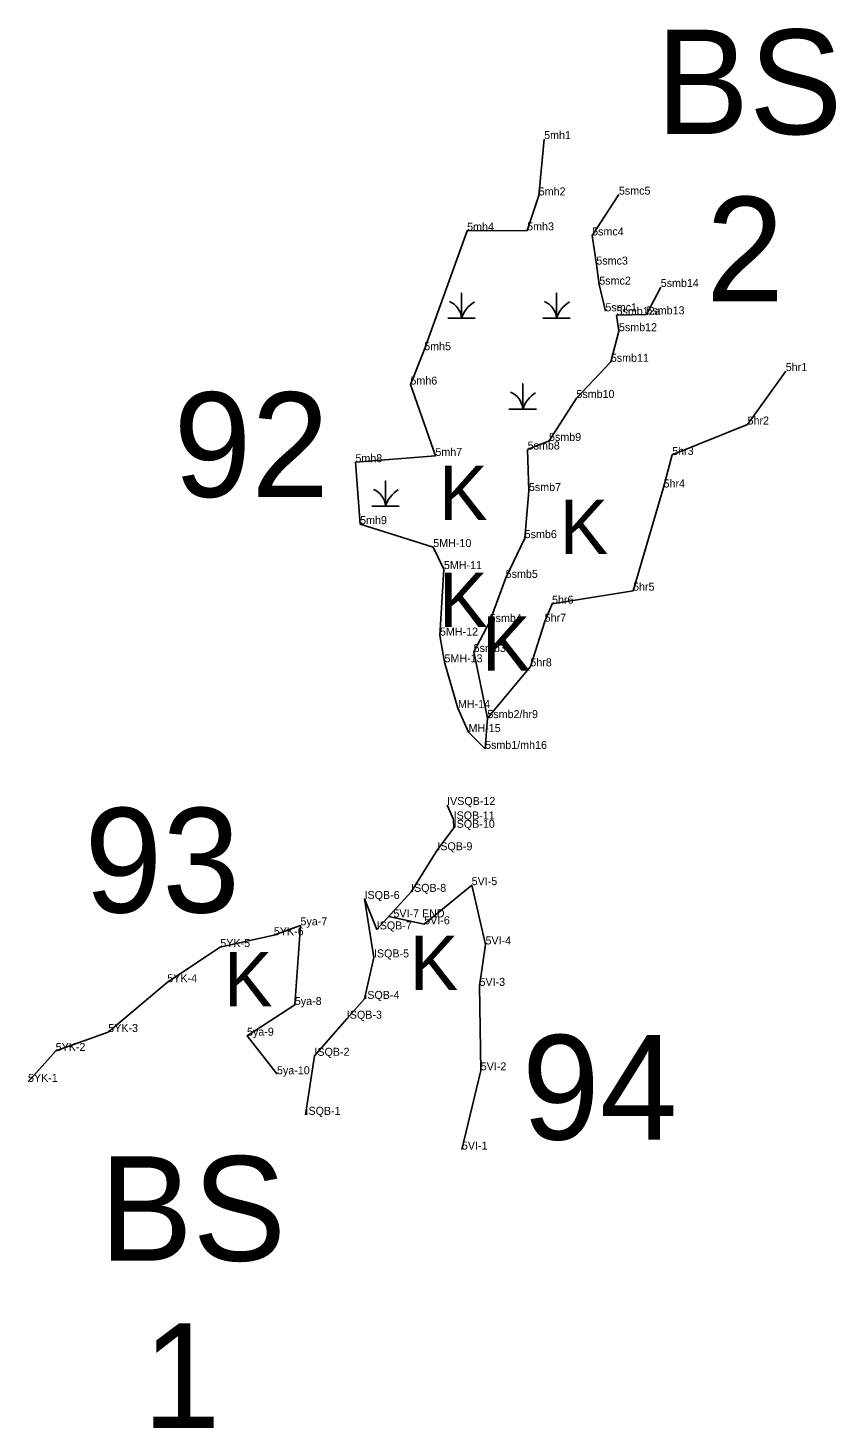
# Model space of a CAD drawing. Extents: x 2072529 to 2268796, y 436423 to 470406.
# Drawn here: x 2133724 to 2134229, y 444187 to 445062 of the extents above; entities that cross this region are included whole.
import ezdxf

# ---------------------------------------------------------------- set-up
doc = ezdxf.new("R2010")
doc.units = 0
for name, color, linetype in [('Default', 7, 'Continuous'), ('Exist Environmental Wetland Boundary', 7, 'Continuous'), ('Exist Environmental Wetland Boundary Cogo Comment', 7, 'Continuous'), ('Exist Hydro Jurisdictional Stream or Body of Water NEU Mitigable', 7, 'Continuous'), ('Exist Hydro Jurisdictional Stream or Body of Water NEU Mitigable Cogo Comment', 7, 'Continuous'), ('Exist Hydro Swamp or Marsh', 7, 'Continuous'), ('Old_Level_20', 7, 'Continuous')]:
    doc.layers.add(name, color=color, linetype=linetype)

msp = doc.modelspace()

# ---------------------------------------------------------------- linework, layer by layer
at = {"layer": 'Exist Environmental Wetland Boundary'}
for points in [[(2134046.64, 444992.56), (2134043.27, 444957.33), (2134036.05, 444935.47), (2133998.53, 444935.3), (2133971.73, 444860.58), (2133963.11, 444839.11), (2133978.72, 444794.52), (2133928.77, 444790.62), (2133931.69, 444751.9), (2133977.39, 444737.58), (2133984.03, 444723.81), (2133981.58, 444682.26), (2133984.37, 444665.54), (2133992.82, 444636.97), (2133999.42, 444621.96), (2134009.76, 444611.41)], [(2134011.19, 444630.67), (2134038.03, 444663.03), (2134046.98, 444690.95), (2134051.57, 444702.16), (2134102.2, 444710.32), (2134121.22, 444774.8), (2134126.62, 444795.11), (2134173.71, 444814.15), (2134197.55, 444847.56)], [(2133949.55, 444506.79), (2133971.74, 444501.83), (2134001.37, 444526.27), (2134010, 444489.22), (2134006.27, 444463.34), (2134007.04, 444410.55), (2133995.29, 444361.01)], [(2133724.25, 444403.34), (2133741.52, 444422.64), (2133774.36, 444434.51), (2133811.28, 444465.61), (2133844.37, 444487.6), (2133877.8, 444494.99), (2133894.43, 444501.16), (2133890.92, 444451.39), (2133861.06, 444432.21), (2133879.78, 444408.1)]]:
    msp.add_lwpolyline(points, dxfattribs=at)
at = {"layer": 'Exist Hydro Jurisdictional Stream or Body of Water NEU Mitigable'}
for points in [[(2134093.35, 444957.82), (2134076.64, 444932.31), (2134079.25, 444914.08), (2134081.09, 444901.58), (2134084.92, 444884.92)], [(2134119.46, 444900.09), (2134110.54, 444882.99), (2134091.86, 444882.56), (2134093.37, 444872.48), (2134088.29, 444853.35), (2134066.8, 444830.73), (2134049.69, 444803.88), (2134036.34, 444798.54), (2134037.13, 444772.63), (2134034.48, 444743.15), (2134022.62, 444718.33), (2134012.61, 444690.73), (2134002.62, 444672), (2134011.19, 444630.67), (2134009.76, 444611.41)], [(2133986.03, 444576.36), (2133990.11, 444567.38), (2133990.16, 444562.12), (2133979.91, 444548.09), (2133963.52, 444522.09), (2133942.08, 444498.61), (2133934.44, 444517.63), (2133940.33, 444481.12), (2133934.33, 444455.17), (2133923.4, 444442.82), (2133903.16, 444419.63), (2133897.57, 444382.74)]]:
    msp.add_lwpolyline(points, dxfattribs=at)
at = {"layer": 'Exist Hydro Swamp or Marsh'}
for p, q in [((2133995.02, 444887.68), (2133995.02, 444887.68)), ((2134054.38, 444887.68), (2134054.38, 444887.68)), ((2134033.27, 444830.96), (2134033.27, 444830.96)), ((2133947.54, 444770.29), (2133947.54, 444770.29))]:
    msp.add_line(p, q, dxfattribs=at)
for points in [[(2133986.42, 444880.55), (2133995.02, 444880.55), (2133995.02, 444896.33), (2133995.02, 444880.55), (2134003.62, 444880.55)], [(2134045.78, 444880.55), (2134054.38, 444880.55), (2134054.38, 444896.33), (2134054.38, 444880.55), (2134062.98, 444880.55)], [(2134024.67, 444823.83), (2134033.27, 444823.83), (2134033.27, 444839.61), (2134033.27, 444823.83), (2134041.88, 444823.83)], [(2133938.94, 444763.15), (2133947.54, 444763.15), (2133947.54, 444778.93), (2133947.54, 444763.15), (2133956.14, 444763.15)]]:
    msp.add_lwpolyline(points, dxfattribs=at)
for centre, radius, start, end in [((2133982.76, 444879.66), 12.3, 4.14034, 67.53497), ((2134013.26, 444874.49), 19.22, 122.12745, 161.62219), ((2134042.11, 444879.66), 12.3, 4.14034, 67.53497), ((2134072.62, 444874.49), 19.22, 122.12745, 161.62219), ((2134021.01, 444822.94), 12.3, 4.14034, 67.53497), ((2134051.52, 444817.77), 19.22, 122.12745, 161.62219), ((2133935.27, 444762.27), 12.3, 4.14034, 67.53497), ((2133965.78, 444757.09), 19.22, 122.12745, 161.62219)]:
    msp.add_arc(centre, radius, start, end, dxfattribs=at)
at = {"layer": 'Old_Level_20'}
for p, q in [((2134046.64, 444992.56), (2134046.64, 444992.56)), ((2134043.27, 444957.33), (2134043.27, 444957.33)), ((2134093.35, 444957.82), (2134093.35, 444957.82)), ((2133998.53, 444935.3), (2133998.53, 444935.3)), ((2134036.05, 444935.47), (2134036.05, 444935.47)), ((2134076.64, 444932.31), (2134076.64, 444932.31)), ((2134079.25, 444914.08), (2134079.25, 444914.08)), ((2134081.09, 444901.58), (2134081.09, 444901.58)), ((2134119.46, 444900.09), (2134119.46, 444900.09)), ((2134084.92, 444884.92), (2134084.92, 444884.92)), ((2134091.86, 444882.56), (2134091.86, 444882.56)), ((2134110.54, 444882.99), (2134110.54, 444882.99)), ((2134093.37, 444872.48), (2134093.37, 444872.48)), ((2133971.73, 444860.58), (2133971.73, 444860.58)), ((2134088.29, 444853.35), (2134088.29, 444853.35)), ((2134197.55, 444847.56), (2134197.55, 444847.56)), ((2133963.11, 444839.11), (2133963.11, 444839.11)), ((2134066.8, 444830.73), (2134066.8, 444830.73)), ((2134173.71, 444814.15), (2134173.71, 444814.15)), ((2134049.69, 444803.88), (2134049.69, 444803.88)), ((2133928.77, 444790.62), (2133928.77, 444790.62)), ((2133978.72, 444794.52), (2133978.72, 444794.52)), ((2134036.34, 444798.54), (2134036.34, 444798.54)), ((2134126.62, 444795.11), (2134126.62, 444795.11)), ((2134121.22, 444774.8), (2134121.22, 444774.8)), ((2134037.13, 444772.63), (2134037.13, 444772.63)), ((2133931.69, 444751.9), (2133931.69, 444751.9)), ((2134034.48, 444743.15), (2134034.48, 444743.15)), ((2133977.39, 444737.58), (2133977.39, 444737.58)), ((2133984.03, 444723.81), (2133984.03, 444723.81)), ((2134022.62, 444718.33), (2134022.62, 444718.33)), ((2134102.2, 444710.32), (2134102.2, 444710.32)), ((2134051.57, 444702.16), (2134051.57, 444702.16)), ((2134012.61, 444690.73), (2134012.61, 444690.73)), ((2134046.98, 444690.95), (2134046.98, 444690.95)), ((2133981.58, 444682.26), (2133981.58, 444682.26)), ((2134002.62, 444672), (2134002.62, 444672)), ((2133984.37, 444665.54), (2133984.37, 444665.54)), ((2134038.03, 444663.03), (2134038.03, 444663.03)), ((2133992.82, 444636.97), (2133992.82, 444636.97)), ((2134011.19, 444630.67), (2134011.19, 444630.67)), ((2134011.19, 444630.67), (2134011.19, 444630.67)), ((2133999.42, 444621.96), (2133999.42, 444621.96)), ((2134009.76, 444611.41), (2134009.76, 444611.41)), ((2134009.76, 444611.41), (2134009.76, 444611.41)), ((2133986.03, 444576.36), (2133986.03, 444576.36)), ((2133990.11, 444567.38), (2133990.11, 444567.38)), ((2133990.16, 444562.12), (2133990.16, 444562.12)), ((2133979.91, 444548.09), (2133979.91, 444548.09)), ((2133963.52, 444522.09), (2133963.52, 444522.09)), ((2134001.37, 444526.27), (2134001.37, 444526.27)), ((2133934.44, 444517.63), (2133934.44, 444517.63)), ((2133952.5, 444506.13), (2133952.5, 444506.13)), ((2133877.8, 444494.99), (2133877.8, 444494.99)), ((2133894.43, 444501.16), (2133894.43, 444501.16)), ((2133942.08, 444498.61), (2133942.08, 444498.61)), ((2133971.74, 444501.83), (2133971.74, 444501.83)), ((2133844.37, 444487.6), (2133844.37, 444487.6)), ((2134010, 444489.22), (2134010, 444489.22)), ((2133940.33, 444481.12), (2133940.33, 444481.12)), ((2133811.28, 444465.61), (2133811.28, 444465.61)), ((2134006.27, 444463.34), (2134006.27, 444463.34)), ((2133890.92, 444451.39), (2133890.92, 444451.39)), ((2133934.33, 444455.17), (2133934.33, 444455.17)), ((2133923.4, 444442.82), (2133923.4, 444442.82)), ((2133774.36, 444434.51), (2133774.36, 444434.51)), ((2133861.06, 444432.21), (2133861.06, 444432.21)), ((2133741.52, 444422.64), (2133741.52, 444422.64)), ((2133903.16, 444419.63), (2133903.16, 444419.63)), ((2133879.78, 444408.1), (2133879.78, 444408.1)), ((2134007.04, 444410.55), (2134007.04, 444410.55)), ((2133724.25, 444403.34), (2133724.25, 444403.34)), ((2133897.57, 444382.74), (2133897.57, 444382.74)), ((2133995.29, 444361.01), (2133995.29, 444361.01))]:
    msp.add_line(p, q, dxfattribs=at)

# ---------------------------------------------------------------- texts
at = {"layer": 'Default'}
for s, p in [('BS', (2134116.39, 444995.65)), ('2', (2134147.81, 444891.11)), ('92', (2133815.17, 444768.94)), ('93', (2133759.5, 444509.2)), ('94', (2134032.8, 444367.29)), ('BS', (2133768.85, 444291.57)), ('1', (2133795.9, 444187.03))]:
    msp.add_text(s, height=65.34, dxfattribs=at).set_placement(p)
at = {"layer": 'Exist Environmental Wetland Boundary Cogo Comment'}
for s, p in [('5mh1', (2134046.64, 444992.56)), ('5mh2', (2134043.27, 444957.33)), ('5mh4', (2133998.53, 444935.3)), ('5mh3', (2134036.05, 444935.47)), ('5mh5', (2133971.73, 444860.58)), ('5hr1', (2134197.55, 444847.56)), ('5mh6', (2133963.11, 444839.11)), ('5hr2', (2134173.71, 444814.15)), ('5mh7', (2133978.72, 444794.52)), ('5hr3', (2134126.62, 444795.11)), ('5mh8', (2133928.77, 444790.62)), ('5hr4', (2134121.22, 444774.8)), ('5mh9', (2133931.69, 444751.9)), ('5MH-10', (2133977.39, 444737.58)), ('5MH-11', (2133984.03, 444723.81)), ('5hr5', (2134102.2, 444710.32)), ('5hr6', (2134051.57, 444702.16)), ('5hr7', (2134046.98, 444690.95)), ('5MH-12', (2133981.58, 444682.26)), ('5MH-13', (2133984.37, 444665.54)), ('5hr8', (2134038.03, 444663.03)), ('MH-14', (2133992.82, 444636.97)), ('MH-15', (2133999.42, 444621.96)), ('5VI-5', (2134001.37, 444526.27)), ('5ya-7', (2133894.43, 444501.16)), ('5YK-6', (2133877.8, 444494.99)), ('5VI-4', (2134010, 444489.22)), ('5YK-5', (2133844.37, 444487.6)), ('5YK-4', (2133811.28, 444465.61)), ('5VI-3', (2134006.27, 444463.34)), ('5ya-8', (2133890.92, 444451.39)), ('5YK-3', (2133774.36, 444434.51)), ('5ya-9', (2133861.06, 444432.21)), ('5YK-2', (2133741.52, 444422.64)), ('5VI-2', (2134007.04, 444410.55)), ('5YK-1', (2133724.25, 444403.34)), ('5ya-10', (2133879.78, 444408.1)), ('5VI-1', (2133995.29, 444361.01))]:
    msp.add_text(s, height=5, dxfattribs=at).set_placement(p)
at = {"layer": 'Exist Hydro Jurisdictional Stream or Body of Water NEU Mitigable Cogo Comment'}
for s, p in [('5smc5', (2134093.35, 444957.82)), ('5smc4', (2134076.64, 444932.31)), ('5smc3', (2134079.25, 444914.08)), ('5smc2', (2134081.09, 444901.58)), ('5smb14', (2134119.46, 444900.09)), ('5smc1', (2134084.92, 444884.92)), ('5smb12a', (2134091.86, 444882.56)), ('5smb13', (2134110.54, 444882.99)), ('5smb12', (2134093.37, 444872.48)), ('5smb11', (2134088.29, 444853.35)), ('5smb10', (2134066.8, 444830.73)), ('5smb9', (2134049.69, 444803.88)), ('5smb8', (2134036.34, 444798.54)), ('5smb7', (2134037.13, 444772.63)), ('5smb6', (2134034.48, 444743.15)), ('5smb5', (2134022.62, 444718.33)), ('5smb4', (2134012.61, 444690.73)), ('5smb3', (2134002.62, 444672)), ('5smb2/hr9', (2134011.19, 444630.67)), ('5smb1/mh16', (2134009.76, 444611.41)), ('5smb1', (2134009.76, 444611.41)), ('IVSQB-12', (2133986.03, 444576.36)), ('ISQB-11', (2133990.11, 444567.38)), ('ISQB-10', (2133990.16, 444562.12)), ('ISQB-9', (2133979.91, 444548.09)), ('ISQB-6', (2133934.44, 444517.63)), ('ISQB-8', (2133963.52, 444522.09)), ('5VI-7 END', (2133952.5, 444506.13)), ('ISQB-7', (2133942.08, 444498.61)), ('5VI-6', (2133971.74, 444501.83)), ('ISQB-5', (2133940.33, 444481.12)), ('ISQB-4', (2133934.33, 444455.17)), ('ISQB-3', (2133923.4, 444442.82)), ('ISQB-2', (2133903.16, 444419.63)), ('ISQB-1', (2133897.57, 444382.74))]:
    msp.add_text(s, height=5, dxfattribs=at).set_placement(p)
at = {"layer": 'Exist Hydro Swamp or Marsh'}
for p in [(2133981.01, 444754.43), (2134056.31, 444733.22), (2133981.01, 444687.62), (2134007.79, 444660.31), (2133962.71, 444460.66), (2133846.59, 444450.59)]:
    msp.add_text('K', height=34, dxfattribs=at).set_placement(p)

doc.saveas('drawing.dxf')
